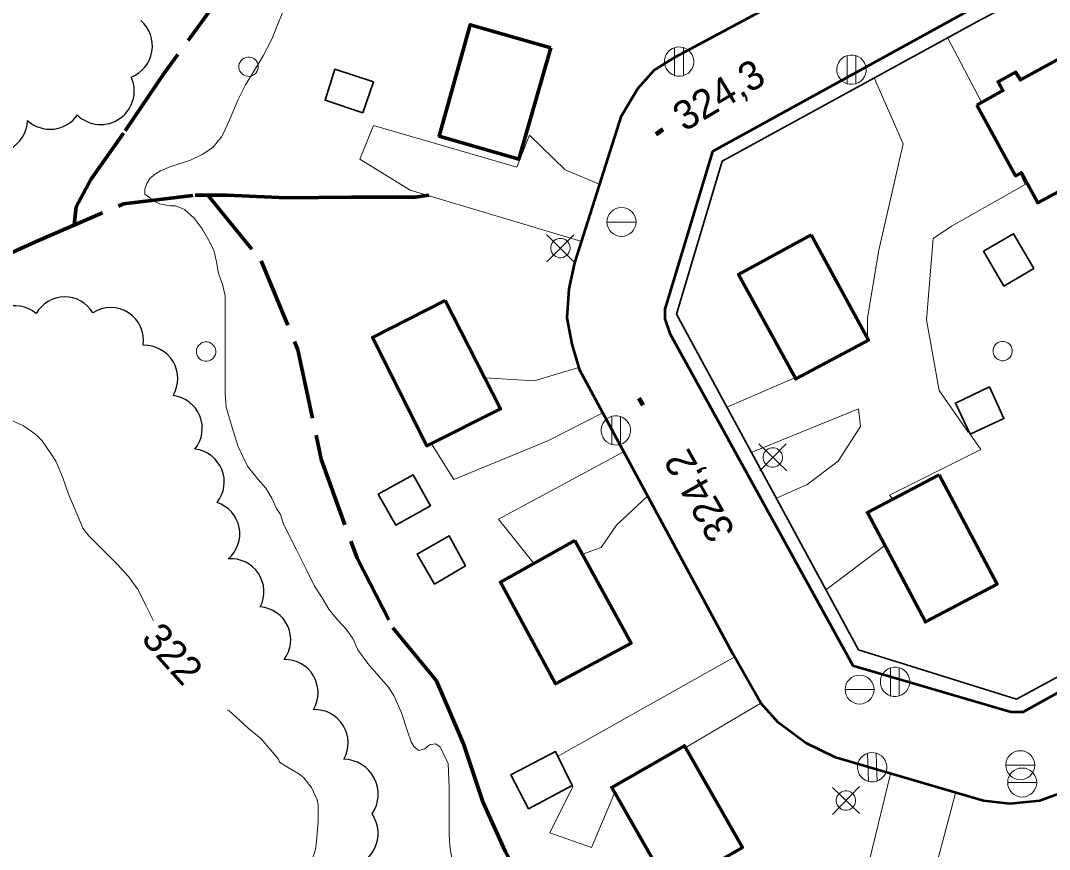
# Model space of a CAD drawing. Extents: x 240591 to 242335, y 5323482 to 5326937.
# Drawn here: x 241079.8 to 241186, y 5324557.4 to 5324643 of the extents above; entities that cross this region are included whole.
import ezdxf
from ezdxf.enums import TextEntityAlignment as Align

# ---------------------------------------------------------------- set-up
doc = ezdxf.new("R2010")
doc.units = 0
doc.header["$LTSCALE"] = 1.2
doc.linetypes.add('LONG_DASHED', pattern=[7.5, 6, -1.5])
for name, color, linetype, lineweight in [('19', 7, 'Continuous', 13), ('2', 7, 'Continuous', 13), ('21', 7, 'Continuous', 53), ('22', 7, 'LONG_DASHED', 70), ('3', 7, 'Continuous', 140), ('31', 7, 'Continuous', 70), ('36', 7, 'Continuous', 13), ('44', 7, 'Continuous', 25)]:
    doc.layers.add(name, color=color, linetype=linetype, lineweight=lineweight)

msp = doc.modelspace()

# ---------------------------------------------------------------- linework, layer by layer
at = {"layer": '19'}
for p, q in [((241179, 5324634.6), (241175.5, 5324641.2)), ((241159.7, 5324606.1), (241152.7, 5324603.1)), ((241162.9, 5324584.2), (241169, 5324588.8)), ((241148.4, 5324567.9), (241156.2, 5324572.5)), ((241174, 5324554.5), (241176.3, 5324563.2))]:
    msp.add_line(p, q, dxfattribs=at)
for points in [[(241167.9, 5324637.1), (241170.9, 5324630.3), (241168.4, 5324619.3), (241167.2, 5324612.3), (241167.2, 5324610.1)], [(241139.6, 5324626.1), (241136, 5324627.6), (241132.3, 5324631.2), (241131, 5324627.9), (241116.2, 5324632.2), (241114.8, 5324628.7), (241120, 5324625.5), (241130.7, 5324622.3), (241137.7, 5324620.2)], [(241177.6, 5324600.5), (241174.6, 5324604.8), (241173.3, 5324612.1), (241174, 5324620.5), (241175.9, 5324621.8), (241183.5, 5324626.1), (241183, 5324627.2)], [(241137.4, 5324607.2), (241132.8, 5324605.8), (241127.7, 5324606.1)], [(241122.2, 5324599.3), (241124.5, 5324595.6), (241134.2, 5324599.6), (241139.9, 5324602.5)], [(241155.2, 5324598.4), (241166.3, 5324602.9), (241166.5, 5324601.1), (241164.2, 5324597.5), (241161, 5324595.1), (241157.8, 5324593.7)], [(241169.8, 5324593.6), (241169.5, 5324594), (241178.9, 5324598.7), (241177.8, 5324600.3)], [(241142.1, 5324598.5), (241129.1, 5324591.5), (241132.8, 5324586.9)], [(241137.8, 5324587.9), (241139.7, 5324588.6), (241141.3, 5324590.9), (241144.5, 5324593.9)], [(241153.5, 5324577.3), (241135.2, 5324567), (241136.4, 5324564.6)], [(241169.6, 5324565.2), (241164.2, 5324543), (241170.6, 5324541.8), (241171.8, 5324546.2)], [(241136.7, 5324564), (241136.8, 5324563.9), (241134.4, 5324559.1), (241138.7, 5324557.6), (241141.1, 5324563.2), (241141.1, 5324563.3)]]:
    msp.add_lwpolyline(points, dxfattribs=at)
at = {"layer": '2'}
for points in [[(241102.2, 5324599.1), (241101.6, 5324601), (241101, 5324603.1), (241100.9, 5324604.5), (241100.9, 5324606), (241100.9, 5324609), (241100.9, 5324611.8), (241100.9, 5324614.6), (241100.6, 5324615.8), (241100.2, 5324616.9), (241100, 5324618.1), (241099.7, 5324619.3), (241099.2, 5324620.3), (241098.5, 5324621.5), (241097.7, 5324622.6), (241096.7, 5324623.5), (241095.8, 5324623.9), (241095.2, 5324623.9), (241094.1, 5324624.1), (241093.7, 5324624.3), (241092.6, 5324625.1), (241092.6, 5324625.6), (241092.8, 5324626.2), (241093.1, 5324626.7), (241093.7, 5324627.2), (241094.2, 5324627.5), (241095.1, 5324627.9), (241097.3, 5324628.6), (241098.5, 5324629.2), (241099.6, 5324629.9), (241100.5, 5324631), (241100.8, 5324631.6), (241101.4, 5324632.9), (241102.2, 5324634.8), (241103, 5324636.4), (241103.6, 5324637.4), (241104.8, 5324639.4), (241105.7, 5324641.1), (241106.2, 5324642.3), (241106.9, 5324644.1)], [(241093.5, 5324581), (241092.7, 5324582.6), (241091.9, 5324584.2), (241090.9, 5324585.6), (241089.7, 5324586.9), (241088.6, 5324588), (241086.8, 5324589.8), (241086.2, 5324590.6), (241085.8, 5324591.5), (241084.7, 5324594.1), (241084.1, 5324595.9), (241083.4, 5324597.5), (241082.9, 5324598.3), (241082, 5324599.6), (241081.4, 5324600.2), (241080.7, 5324600.7), (241080, 5324601.2), (241078.4, 5324601.9)], [(241124.3, 5324556.5), (241124.1, 5324557.7), (241124, 5324559), (241124, 5324560.8), (241124, 5324563.8), (241123.9, 5324566.3), (241123.6, 5324566.9), (241123.1, 5324568), (241122.6, 5324568.3), (241122, 5324568.2), (241121.5, 5324567.8), (241120.9, 5324567.6), (241120.4, 5324568), (241120.1, 5324568.5), (241119.7, 5324569.6), (241119.1, 5324571.5), (241118.3, 5324573.3), (241117.7, 5324574.2), (241117, 5324575), (241115.6, 5324576.6), (241114.6, 5324578), (241114.1, 5324579.1), (241113.4, 5324580.1), (241112.5, 5324581.1), (241111.6, 5324582.2), (241110.9, 5324583.4), (241110.1, 5324584.6), (241109.2, 5324586.4), (241108.2, 5324588.4), (241106.9, 5324591), (241106.6, 5324592), (241106.2, 5324592.6), (241105.7, 5324593.7), (241105.1, 5324594.7), (241104.3, 5324595.6), (241103.2, 5324597), (241102.7, 5324598), (241102.2, 5324599.1)], [(241106.4, 5324566.7), (241104.6, 5324568.8), (241103.3, 5324569.9), (241102, 5324571.1), (241101.3, 5324571.7), (241101.1, 5324571.8)]]:
    msp.add_lwpolyline(points, dxfattribs=at)
at = {"layer": '2', "linetype": 'LONG_DASHED'}
msp.add_lwpolyline([(241109.5, 5324555.1), (241110.2, 5324557.4), (241110.3, 5324558.2), (241110.5, 5324560.3), (241110.5, 5324562), (241110.4, 5324562.5), (241109.8, 5324563.8), (241109, 5324564.8), (241108.5, 5324565.2), (241107.5, 5324565.8), (241106.5, 5324566.4), (241106.4, 5324566.7)], dxfattribs=at)
at = {"layer": '21'}
for points in [[(241366.5, 5324742.9), (241344.3, 5324739.4), (241329.4, 5324736.8), (241327.6, 5324735.9), (241325.9, 5324733.9), (241325.5, 5324731.6), (241325.7, 5324729.8), (241330.1, 5324705.5), (241335.7, 5324675.6), (241339.6, 5324652.6), (241339.3, 5324649.5), (241337.7, 5324646.6), (241336.3, 5324644.4), (241334.7, 5324642.5), (241328.8, 5324639.5), (241294.8, 5324620.7), (241263, 5324603.3), (241225.2, 5324583), (241188, 5324563.5), (241185, 5324562.4), (241181.9, 5324562.1)], [(241181.9, 5324562.1), (241179.2, 5324562.4), (241163.9, 5324566.9), (241160.8, 5324568.4), (241158, 5324570.5), (241156.2, 5324572.5), (241153.3, 5324577.6), (241137.5, 5324606.9), (241136.7, 5324609.6), (241136.2, 5324612.3), (241136.4, 5324615.3), (241137, 5324618), (241141.8, 5324633.2), (241143.5, 5324636), (241145.2, 5324637.9), (241147.4, 5324639.3), (241175.8, 5324654.5), (241194.2, 5324664.5), (241195, 5324665.5), (241195.3, 5324667.4), (241195.1, 5324670.1), (241188.3, 5324707.1), (241188, 5324708.5)], [(241194.8, 5324653.5), (241151.2, 5324629.5), (241146.3, 5324613.2), (241146.3, 5324612.2), (241146.8, 5324610.7), (241165.7, 5324576.4), (241182, 5324571.6), (241183.3, 5324571.6), (241215.1, 5324589.2)]]:
    msp.add_lwpolyline(points, dxfattribs=at)
at = {"layer": '22', "linetype": 'Continuous', "lineweight": 35}
msp.add_lwpolyline([(241316.5, 5324726), (241314.9, 5324725.6), (241318.8, 5324704.4), (241328.1, 5324654.2), (241328, 5324652.8), (241327.5, 5324651.7), (241326.7, 5324651), (241307.8, 5324640.7), (241263, 5324616.5), (241214.3, 5324590.1), (241182.6, 5324572.9), (241166.3, 5324578), (241147.5, 5324612.7), (241152.2, 5324628.5), (241178.5, 5324642.9), (241201.9, 5324655.3), (241204.1, 5324657.2), (241205.6, 5324659.7), (241206.6, 5324662.3), (241207.1, 5324665.6), (241206.6, 5324669.7), (241199.5, 5324707.4), (241198.3, 5324707)], dxfattribs=at)
at = {"layer": '22'}
for points in [[(241124, 5324661), (241115.6, 5324657.3), (241107.4, 5324653.7), (241101.3, 5324646.8), (241094.6, 5324637.6), (241090.4, 5324631.4), (241087, 5324626.6), (241085.5, 5324623.8), (241085.3, 5324621.9)], [(241034, 5324598.3), (241050.1, 5324605.7), (241067.1, 5324613.8), (241081.6, 5324620.3), (241090.4, 5324624.1), (241097.8, 5324625), (241101.1, 5324625), (241107.2, 5324624.7), (241113.9, 5324624.8), (241120.5, 5324624.8), (241121.9, 5324625)], [(241099.1, 5324625), (241104.6, 5324618.2), (241108.4, 5324609), (241110.8, 5324597.7), (241114.5, 5324587.5), (241118.2, 5324580.3), (241122.7, 5324574.8), (241125.5, 5324568.3), (241127.5, 5324562.3), (241129.8, 5324557.2), (241132.4, 5324552.6)]]:
    msp.add_lwpolyline(points, dxfattribs=at)
at = {"layer": '3'}
for p, q in [((241145.4, 5324631.3), (241146.1, 5324631.8)), ((241143.6, 5324604), (241144, 5324603.3))]:
    msp.add_line(p, q, dxfattribs=at)
at = {"layer": '31'}
for points in [[(241134.5, 5324640.2), (241131.2, 5324628.7), (241123, 5324631.1), (241126.2, 5324642.6)], [(241178.5, 5324634.3), (241181.2, 5324635.8), (241180.7, 5324636.7), (241182.5, 5324637.7), (241183, 5324636.9), (241188.7, 5324640), (241193.1, 5324632), (241187.3, 5324628.8), (241188.7, 5324626.3), (241184.8, 5324624.2), (241183.1, 5324627.3), (241182.5, 5324627)], [(241161.4, 5324620.9), (241167.3, 5324610), (241159.8, 5324606), (241153.9, 5324616.8)], [(241123.6, 5324614.1), (241129.3, 5324602.9), (241121.7, 5324599.1), (241116.1, 5324610.3)], [(241174.6, 5324596.1), (241180.6, 5324584.8), (241173.2, 5324580.9), (241167.2, 5324592.2)], [(241137, 5324589.3), (241142.8, 5324578.7), (241135, 5324574.5), (241129.3, 5324585)], [(241146.8, 5324553.3), (241140.8, 5324563.8), (241148.3, 5324568.1), (241154.3, 5324557.6)]]:
    msp.add_lwpolyline(points, close=True, dxfattribs=at)
at = {"layer": '31', "lineweight": 35}
for points in [[(241116.2, 5324636.7), (241115.1, 5324633.5), (241111.2, 5324634.8), (241112.2, 5324638)], [(241184.4, 5324617.4), (241181.3, 5324615.6), (241179.2, 5324619.2), (241182.3, 5324621)], [(241179.8, 5324605.2), (241181.3, 5324601.9), (241177.8, 5324600.3), (241176.3, 5324603.5)], [(241120.3, 5324596.1), (241122.1, 5324592.9), (241118.5, 5324590.9), (241116.7, 5324594.1)], [(241122.5, 5324584.8), (241120.7, 5324587.9), (241124, 5324589.8), (241125.7, 5324586.7)], [(241136.7, 5324564), (241132.2, 5324561.6), (241130.4, 5324565.1), (241135, 5324567.5)]]:
    msp.add_lwpolyline(points, close=True, dxfattribs=at)
at = {"layer": '36'}
for p, q in [((241147.3, 5324640.2), (241147.3, 5324637.3)), ((241148.2, 5324637.4), (241148.2, 5324640.2)), ((241165.1, 5324639.4), (241165.1, 5324636.5)), ((241166, 5324636.5), (241166, 5324639.4)), ((241140.3, 5324622.2), (241143.3, 5324622.2)), ((241136.9, 5324618.1), (241134.1, 5324620.9)), ((241136.9, 5324620.9), (241134.1, 5324618.1)), ((241140.8, 5324602.1), (241140.8, 5324599.2)), ((241141.7, 5324599.3), (241141.7, 5324602.1)), ((241158.9, 5324596.5), (241156, 5324599.3)), ((241158.8, 5324599.3), (241156.1, 5324596.5)), ((241169.6, 5324576.1), (241169.6, 5324573.2)), ((241170.5, 5324573.3), (241170.5, 5324576.2)), ((241164.9, 5324573.9), (241167.9, 5324573.9)), ((241167.2, 5324567.3), (241167.3, 5324564.4)), ((241168.2, 5324564.4), (241168.1, 5324567.3)), ((241181.5, 5324566.1), (241184.5, 5324566.1)), ((241166.4, 5324563.9), (241163.6, 5324561)), ((241166.4, 5324561.1), (241163.6, 5324563.8)), ((241181.7, 5324564.3), (241184.7, 5324564.3))]:
    msp.add_line(p, q, dxfattribs=at)
for centre in [(241141.809, 5324622.222), (241166.399, 5324573.902), (241182.989, 5324566.092), (241183.189, 5324564.302)]:
    msp.add_circle(centre, 1.5, dxfattribs=at)
for centre, major_axis in [((241147.765, 5324638.787), (-0.703, 1.345)), ((241103.3, 5324638.263), (-0.463, 0.886)), ((241165.555, 5324637.957), (-0.703, 1.345)), ((241135.502, 5324619.525), (-0.463, 0.886)), ((241098.92, 5324608.833), (-0.463, 0.886)), ((241181.17, 5324608.883), (-0.463, 0.886)), ((241141.235, 5324600.687), (-0.703, 1.345)), ((241157.432, 5324597.885), (-0.463, 0.886)), ((241170.055, 5324574.707), (-0.703, 1.345)), ((241167.695, 5324565.877), (-0.703, 1.345)), ((241164.982, 5324562.445), (-0.463, 0.886))]:
    msp.add_ellipse(centre, major_axis=major_axis, ratio=0.999959, dxfattribs=at)
at = {"layer": '44'}
for centre, radius, start, end in [((241089.075, 5324609.986), 3.384, 351.40507, 122.98341), ((241104.244, 5324579.048), 3.412, 323.31787, 85.52242), ((241107.049, 5324573.584), 3.427, 329.42063, 91.16112), ((241110.15, 5324568.409), 3.434, 330.54162, 92.4984)]:
    msp.add_arc(centre, radius, start, end, dxfattribs=at)
for centre, major_axis, ratio, start_param, end_param in [((241089.922, 5324640.413), (0.748, 3.368), 0.999985, 3.7308055, 5.7921957), ((241088.035, 5324635.746), (2.528, 2.358), 0.999985, 3.1885823, 5.9724736), ((241082.792, 5324635.248), (1.327, -3.192), 0.994083, 5.1500685, 6.8537467), ((241077.05, 5324632.812), (1.574, -3.05), 0.999978, 5.2168583, 7.3450609), ((241079.167, 5324610.113), (-0.899, 3.324), 0.999597, 5.3207548, 7.4480306), ((241084.328, 5324611.088), (0.209, 3.379), 0.999544, 5.3114943, 7.402379), ((241092.523, 5324606.018), (3.213, 1.295), 0.999831, 5.3744104, 7.5006345), ((241095.107, 5324600.889), (3.161, 1.294), 0.99995, 5.2178292, 7.3444968), ((241097.363, 5324595.351), (3.211, 1.207), 0.997171, 5.2539856, 7.3762868), ((241099, 5324590.003), (3.379, 0.319), 0.999584, 5.3235525, 7.445341), ((241101.479, 5324584.019), (2.841, 1.891), 0.999994, 5.2183208, 7.348697), ((241113.027, 5324563.07), (3.241, 1.684), 0.999956, 5.2179987, 7.344013), ((241113.124, 5324559.062), (3.178, -1.599), 0.998984, 5.2192653, 7.3433657)]:
    msp.add_ellipse(centre, major_axis=major_axis, ratio=ratio, start_param=start_param, end_param=end_param, dxfattribs=at)

# ---------------------------------------------------------------- texts
at = {"layer": '2'}
msp.add_text('322', height=3, rotation=311.938, dxfattribs=at).set_placement((241092.1, 5324579.1))
at = {"layer": '3'}
msp.add_text('324,3', height=3, rotation=30.78, dxfattribs=at).set_placement((241148.3, 5324631.5))
msp.add_text('324,2', height=3, rotation=119.562, dxfattribs=at).set_placement((241148.671, 5324599.02), align=Align.RIGHT)

doc.saveas('drawing.dxf')
